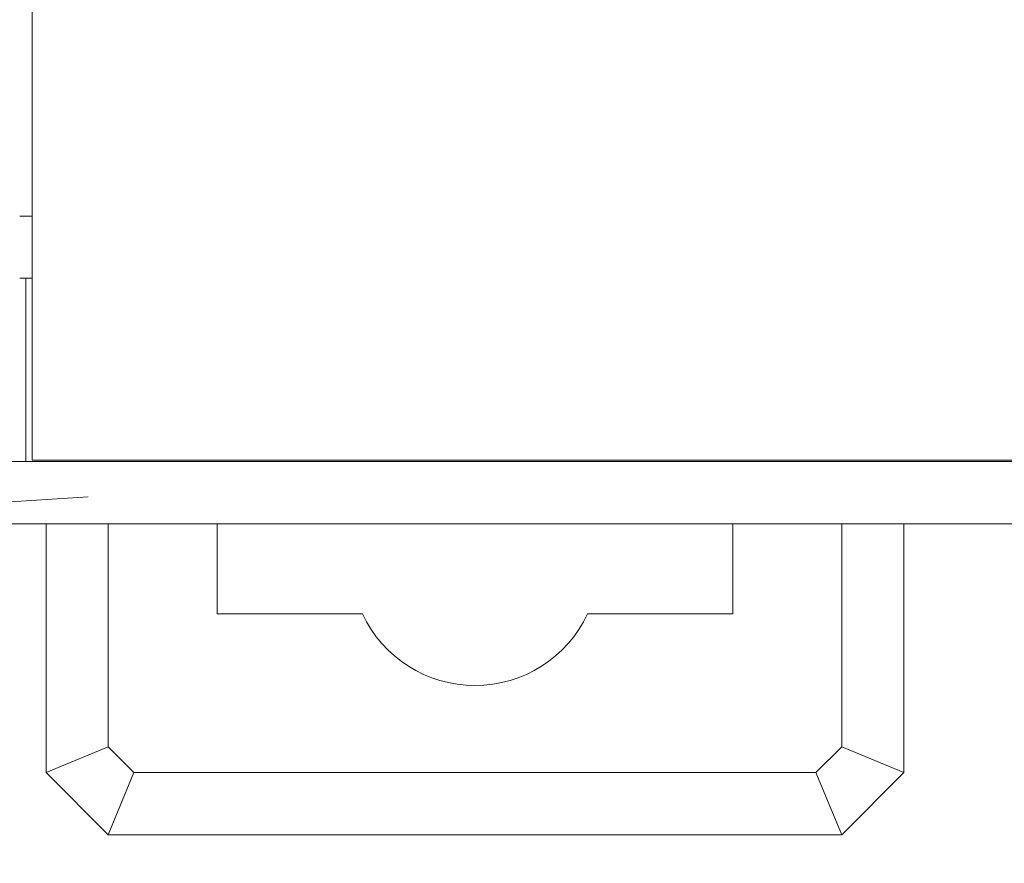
# Model space of a CAD drawing. Header units: millimetres. Extents: x -1114 to 1396, y -630 to 631.
# Tile 622 of 656: x 423 to 439, y 107 to 121. Entities that reach past the tile are written whole.
import ezdxf

# ---------------------------------------------------------------- set-up
doc = ezdxf.new("R2010")
doc.units = ezdxf.units.MM
doc.header["$MEASUREMENT"] = 0

msp = doc.modelspace()

# ---------------------------------------------------------------- linework, layer by layer
at = {"lineweight": 18}
for points, knots in [([(1038.9843, -629.7647), (1038.9843, -629.7647), (-1111.4882, -629.7647), (-1111.4882, -629.7647), (-1111.4882, -629.7647), (-1111.4882, -629.7647), (-1111.4882, 630.7883), (-1111.4882, 630.7883), (-1111.4882, 630.7883), (-1111.4882, 630.7883), (1038.9843, 630.7883), (1038.9843, 630.7883)], [0, 0, 0, 0, 0.3333333, 0.3333333, 0.3333333, 0.3333333, 0.6666667, 0.6666667, 0.6666667, 0.6666667, 1, 1, 1, 1]), ([(423.8676, 112.8846), (423.5343, 112.8846), (423.201, 112.8846), (422.8676, 112.8846), (422.8676, 112.8846), (422.5343, 112.8846), (422.201, 112.8846), (421.8676, 112.8846)], [0, 0, 0, 0, 0.5, 0.5, 0.5, 0.5, 1, 1, 1, 1]), ([(428.2819, 111.4346), (428.6115, 110.7328), (429.317, 110.2846), (430.0923, 110.2846), (430.0923, 110.2846), (430.8677, 110.2846), (431.5732, 110.7328), (431.9027, 111.4346)], [0, 0, 0, 0, 0.5, 0.5, 0.5, 0.5, 1, 1, 1, 1])]:
    msp.add_open_spline(points, degree=3, knots=knots, dxfattribs=at)
for points in [[(422.9676, 115.9062), (422.9676, 115.9062), (422.9676, 165.9062), (422.9676, 165.9062)], [(422.7677, 117.8346), (422.7677, 117.8346), (422.9676, 117.8346), (422.9676, 117.8346)], [(422.7676, 116.8346), (422.7676, 116.8346), (422.9676, 116.8346), (422.9676, 116.8346)], [(422.8676, 113.8846), (422.8676, 113.8846), (422.8676, 116.8346), (422.8676, 116.8346)], [(422.9676, 113.9062), (422.9676, 113.9062), (422.9676, 115.9062), (422.9676, 115.9062)], [(479.1732, 113.9062), (479.1732, 113.9062), (422.9676, 113.9062), (422.9676, 113.9062)], [(423.2676, 113.8846), (423.2676, 113.8846), (422.4676, 113.8846), (422.4676, 113.8846)], [(423.2676, 113.8846), (423.2676, 113.8846), (424.841, 113.8846), (424.841, 113.8846)], [(424.841, 113.8846), (424.8499, 113.8846), (424.8588, 113.8846), (424.8676, 113.8845)], [(425.8676, 113.8845), (425.8676, 113.8845), (424.8676, 113.8845), (424.8676, 113.8845)], [(425.8676, 113.8846), (425.8676, 113.8846), (445.0704, 113.8846), (445.0704, 113.8846)], [(423.8676, 113.3164), (423.8676, 113.3164), (421.8676, 113.1907), (421.8676, 113.1907)], [(423.1923, 108.8846), (423.1923, 108.8846), (423.1923, 112.8846), (423.1923, 112.8846)], [(423.8676, 112.8846), (423.8676, 112.8846), (446.0704, 112.8846), (446.0704, 112.8846)], [(424.1923, 112.8846), (424.1923, 112.8846), (424.1923, 109.2988), (424.1923, 109.2988)], [(425.9423, 112.8846), (425.9423, 112.8846), (425.9423, 111.4346), (425.9423, 111.4346)], [(434.2423, 111.4346), (434.2423, 111.4346), (434.2423, 112.8846), (434.2423, 112.8846)], [(435.9923, 109.2988), (435.9923, 109.2988), (435.9923, 112.8846), (435.9923, 112.8846)], [(436.9923, 112.8846), (436.9923, 112.8846), (436.9923, 108.8846), (436.9923, 108.8846)], [(425.9423, 111.4346), (425.9423, 111.4346), (428.2819, 111.4346), (428.2819, 111.4346)], [(431.9027, 111.4346), (431.9027, 111.4346), (434.2423, 111.4346), (434.2423, 111.4346)], [(423.1923, 108.8846), (423.1923, 108.8846), (424.1923, 109.2988), (424.1923, 109.2988)], [(424.1923, 109.2988), (424.1923, 109.2988), (424.6065, 108.8846), (424.6065, 108.8846)], [(435.5781, 108.8846), (435.5781, 108.8846), (435.9923, 109.2988), (435.9923, 109.2988)], [(436.9923, 108.8846), (436.9923, 108.8846), (435.9923, 109.2988), (435.9923, 109.2988)], [(424.1923, 107.8846), (424.1923, 107.8846), (423.1923, 108.8846), (423.1923, 108.8846)], [(424.1923, 107.8846), (424.1923, 107.8846), (424.6065, 108.8846), (424.6065, 108.8846)], [(424.6065, 108.8846), (424.6065, 108.8846), (435.5781, 108.8846), (435.5781, 108.8846)], [(435.9923, 107.8846), (435.9923, 107.8846), (435.5781, 108.8846), (435.5781, 108.8846)], [(436.9923, 108.8846), (436.9923, 108.8846), (435.9923, 107.8846), (435.9923, 107.8846)], [(435.9923, 107.8846), (435.9923, 107.8846), (424.1923, 107.8846), (424.1923, 107.8846)]]:
    msp.add_open_spline(points, degree=3, dxfattribs=at)

doc.saveas('drawing.dxf')
